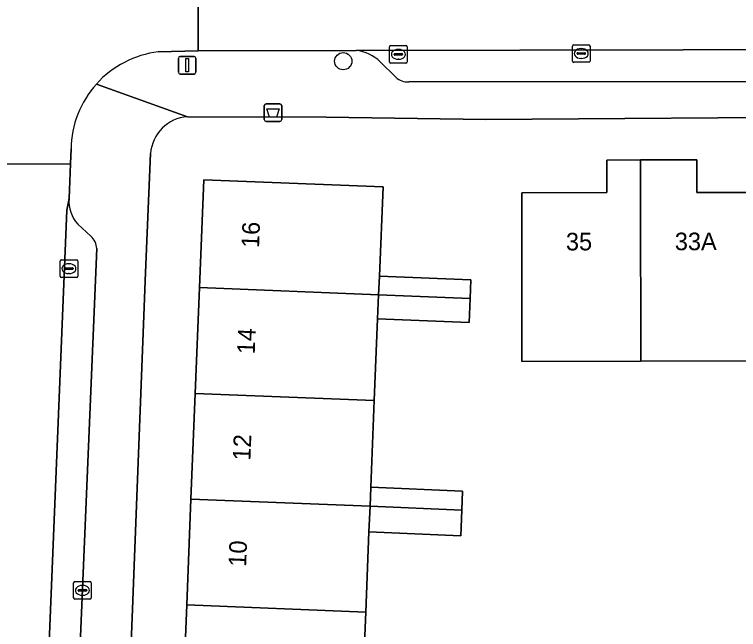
# Model space of a CAD drawing. Extents: x 160732 to 162107, y 387428 to 388479.
# Drawn here: x 161560.17 to 161601.28, y 388044.41 to 388079.35 of the extents above; entities that cross this region are included whole.
import ezdxf

# ---------------------------------------------------------------- set-up
doc = ezdxf.new("R2010")
doc.units = 0
for name, color, linetype in [('IMGEO_Afvalbak', 7, 'Continuous'), ('IMGEO_Boom', 7, 'Continuous'), ('IMGEO_Erf', 7, 'Continuous'), ('IMGEO_Kolk', 7, 'Continuous'), ('IMGEO_Lichtmast', 7, 'Continuous'), ('IMGEO_Pand', 7, 'Continuous'), ('IMGEO_Pand_nummerreeks', 7, 'Continuous'), ('IMGEO_Parkeervlak_open', 7, 'Continuous'), ('IMGEO_Rijbaan_lokaal_open', 7, 'Continuous'), ('IMGEO_Voetpad_open', 7, 'Continuous')]:
    doc.layers.add(name, color=color, linetype=linetype)

msp = doc.modelspace()

# ---------------------------------------------------------------- linework, layer by layer
at = {"layer": 'IMGEO_Afvalbak'}
for p, q in [((161574.353, 388073.375), (161574.353, 388074.175)), ((161574.353, 388074.175), (161574.353, 388073.375)), ((161574.453, 388074.275), (161575.243, 388074.275)), ((161575.243, 388074.275), (161574.453, 388074.275)), ((161575.343, 388074.175), (161575.343, 388073.375)), ((161575.343, 388073.375), (161575.343, 388074.175)), ((161575.243, 388073.275), (161574.453, 388073.275)), ((161574.453, 388073.275), (161575.243, 388073.275))]:
    msp.add_line(p, q, dxfattribs=at)
msp.add_lwpolyline([(161574.496, 388073.989), (161575.2, 388073.989), (161575.051, 388073.519), (161574.645, 388073.519), (161574.496, 388073.989)], dxfattribs=at)
for centre, start, end in [((161574.453, 388074.175), 90, 180), ((161574.453, 388074.175), 90, 180), ((161575.243, 388074.175), 0, 90), ((161575.243, 388074.175), 360, 90), ((161574.453, 388073.375), 180, 270), ((161574.453, 388073.375), 180, 270), ((161575.243, 388073.375), 270, 0), ((161575.243, 388073.375), 270, 0)]:
    msp.add_arc(centre, 0.1, start, end, dxfattribs=at)
at = {"layer": 'IMGEO_Boom'}
msp.add_circle((161578.838, 388076.695), 0.489, dxfattribs=at)
at = {"layer": 'IMGEO_Erf'}
for points in [[(161608.003, 388073.53), (161586.934, 388073.375), (161577.878, 388073.515), (161569.991, 388073.544)], [(161567.892, 388071.445), (161567.617, 388064.693), (161565.926, 388021.087)], [(161602.338, 388059.665), (161595.726, 388059.648), (161588.981, 388059.632), (161588.983, 388064.224), (161588.985, 388069.223), (161593.809, 388069.231), (161593.806, 388071.082), (161595.707, 388071.085), (161598.906, 388071.09), (161598.909, 388069.239), (161602.322, 388069.245)], [(161569.705, 388039.806), (161569.949, 388045.813), (161570.193, 388051.819), (161570.437, 388057.826), (161570.681, 388063.833), (161570.929, 388069.955), (161581.097, 388069.553), (161580.891, 388064.489), (161586.087, 388064.278), (161586.043, 388063.209), (161585.988, 388061.844), (161580.792, 388062.055), (161580.603, 388057.414), (161580.403, 388052.487), (161585.611, 388052.276), (161585.567, 388051.196), (161585.508, 388049.738), (161580.3, 388049.949), (161580.114, 388045.401), (161579.914, 388040.475)]]:
    msp.add_lwpolyline(points, dxfattribs=at)
msp.add_arc((161570.165, 388071.271), 2.279, 94.3733, 175.6267, dxfattribs=at)
at = {"layer": 'IMGEO_Kolk'}
for p, q in [((161581.469, 388076.661), (161581.469, 388077.513)), ((161581.544, 388077.587), (161582.396, 388077.587)), ((161581.957, 388077.367), (161581.982, 388077.367)), ((161582.47, 388077.513), (161582.47, 388076.661)), ((161591.849, 388076.706), (161591.849, 388077.558)), ((161591.924, 388077.632), (161592.776, 388077.632)), ((161592.337, 388077.412), (161592.362, 388077.412)), ((161592.85, 388077.558), (161592.85, 388076.706)), ((161581.728, 388077.081), (161581.728, 388077.093)), ((161582.166, 388077.044), (161581.768, 388077.044)), ((161581.771, 388077.13), (161582.169, 388077.13)), ((161582.212, 388077.093), (161582.212, 388077.081)), ((161592.108, 388077.126), (161592.108, 388077.138)), ((161592.546, 388077.089), (161592.148, 388077.089)), ((161592.151, 388077.175), (161592.549, 388077.175)), ((161592.592, 388077.138), (161592.592, 388077.126)), ((161582.396, 388076.587), (161581.544, 388076.587)), ((161581.98, 388076.807), (161581.955, 388076.807)), ((161592.776, 388076.632), (161591.924, 388076.632)), ((161592.36, 388076.852), (161592.335, 388076.852)), ((161562.762, 388064.485), (161562.762, 388065.337)), ((161562.837, 388065.411), (161563.689, 388065.411)), ((161563.25, 388065.191), (161563.275, 388065.191)), ((161563.763, 388065.337), (161563.763, 388064.485)), ((161563.021, 388064.905), (161563.021, 388064.917)), ((161563.459, 388064.868), (161563.061, 388064.868)), ((161563.064, 388064.954), (161563.462, 388064.954)), ((161563.273, 388064.631), (161563.248, 388064.631)), ((161563.505, 388064.917), (161563.505, 388064.905)), ((161563.689, 388064.411), (161562.837, 388064.411)), ((161563.531, 388046.206), (161563.531, 388047.058)), ((161563.606, 388047.132), (161564.458, 388047.132)), ((161564.532, 388047.058), (161564.532, 388046.206)), ((161563.79, 388046.626), (161563.79, 388046.638)), ((161564.228, 388046.589), (161563.83, 388046.589)), ((161563.833, 388046.675), (161564.231, 388046.675)), ((161564.019, 388046.912), (161564.044, 388046.912)), ((161564.274, 388046.638), (161564.274, 388046.626)), ((161564.458, 388046.132), (161563.606, 388046.132)), ((161564.042, 388046.352), (161564.017, 388046.352))]:
    msp.add_line(p, q, dxfattribs=at)
for points in [[(161581.469, 388076.661), (161581.469, 388077.513)], [(161581.544, 388077.587), (161582.396, 388077.587)], [(161582.47, 388077.513), (161582.47, 388076.661)], [(161591.849, 388076.706), (161591.849, 388077.558)], [(161591.924, 388077.632), (161592.776, 388077.632)], [(161592.85, 388077.558), (161592.85, 388076.706)], [(161582.396, 388076.587), (161581.544, 388076.587)], [(161592.776, 388076.632), (161591.924, 388076.632)], [(161562.762, 388064.485), (161562.762, 388065.337)], [(161562.837, 388065.411), (161563.689, 388065.411)], [(161563.763, 388065.337), (161563.763, 388064.485)], [(161563.689, 388064.411), (161562.837, 388064.411)], [(161563.531, 388046.206), (161563.531, 388047.058)], [(161563.606, 388047.132), (161564.458, 388047.132)], [(161564.532, 388047.058), (161564.532, 388046.206)], [(161564.458, 388046.132), (161563.606, 388046.132)]]:
    msp.add_lwpolyline(points, dxfattribs=at)
for centre, radius, start, end in [((161581.546, 388077.511), 0.0765, 91.552, 178.448), ((161581.546, 388077.511), 0.0765, 91.552, 178.448), ((161582.394, 388077.511), 0.0765, 1.552, 88.448), ((161582.394, 388077.511), 0.0765, 1.552, 88.448), ((161591.926, 388077.556), 0.0765, 91.552, 178.448), ((161591.926, 388077.556), 0.0765, 91.552, 178.448), ((161592.774, 388077.556), 0.0765, 1.552, 88.448), ((161592.774, 388077.556), 0.0765, 1.552, 88.448), ((161581.768, 388077.09), 0.0403, 85.8775, 175.7526), ((161581.765, 388077.08), 0.0366, 178.938, 274.7102), ((161582.169, 388077.087), 0.043, 264.8664, 352.4533), ((161582.173, 388077.092), 0.0386, 1.7309, 96.639), ((161592.148, 388077.135), 0.0403, 85.8775, 175.7526), ((161592.145, 388077.125), 0.0366, 178.938, 274.7102), ((161592.549, 388077.132), 0.043, 264.8664, 352.4533), ((161592.553, 388077.137), 0.0386, 1.7309, 96.639), ((161581.546, 388076.663), 0.0765, 181.552, 268.448), ((161581.546, 388076.663), 0.0765, 181.552, 268.448), ((161582.394, 388076.663), 0.0765, 271.552, 358.448), ((161582.394, 388076.663), 0.0765, 271.552, 358.448), ((161591.926, 388076.708), 0.0765, 181.552, 268.448), ((161591.926, 388076.708), 0.0765, 181.552, 268.448), ((161592.774, 388076.708), 0.0765, 271.552, 358.448), ((161592.774, 388076.708), 0.0765, 271.552, 358.448), ((161562.839, 388065.335), 0.0765, 91.552, 178.448), ((161562.839, 388065.335), 0.0765, 91.552, 178.448), ((161563.687, 388065.335), 0.0765, 1.552, 88.448), ((161563.687, 388065.335), 0.0765, 1.552, 88.448), ((161563.061, 388064.914), 0.0403, 85.8775, 175.7526), ((161563.058, 388064.904), 0.0366, 178.938, 274.7102), ((161563.462, 388064.911), 0.043, 264.8664, 352.4533), ((161563.466, 388064.916), 0.0386, 1.7309, 96.639), ((161562.839, 388064.487), 0.0765, 181.552, 268.448), ((161562.839, 388064.487), 0.0765, 181.552, 268.448), ((161563.687, 388064.487), 0.0765, 271.552, 358.448), ((161563.687, 388064.487), 0.0765, 271.552, 358.448), ((161563.608, 388047.056), 0.0765, 91.552, 178.448), ((161563.608, 388047.056), 0.0765, 91.552, 178.448), ((161564.456, 388047.056), 0.0765, 1.552, 88.448), ((161564.456, 388047.056), 0.0765, 1.552, 88.448), ((161563.83, 388046.635), 0.0403, 85.8775, 175.7526), ((161563.827, 388046.625), 0.0366, 178.938, 274.7102), ((161564.231, 388046.632), 0.043, 264.8664, 352.4533), ((161564.235, 388046.637), 0.0386, 1.7309, 96.639), ((161563.608, 388046.208), 0.0765, 181.552, 268.448), ((161563.608, 388046.208), 0.0765, 181.552, 268.448), ((161564.456, 388046.208), 0.0765, 271.552, 358.448), ((161564.456, 388046.208), 0.0765, 271.552, 358.448)]:
    msp.add_arc(centre, radius, start, end, dxfattribs=at)
for centre, major_axis, ratio, start_param, end_param in [((161581.956, 388077.087), (-0.387, 0.002), 0.722429, 4.712389, 7.853982), ((161581.981, 388077.087), (-0.39, 0.002), 0.717154, 1.570796, 4.712389), ((161592.336, 388077.132), (-0.387, 0.002), 0.722429, 4.712389, 7.853982), ((161592.361, 388077.132), (-0.39, 0.002), 0.717154, 1.570796, 4.712389), ((161563.249, 388064.911), (-0.387, 0.002), 0.722429, 4.712389, 7.853982), ((161563.274, 388064.911), (-0.39, 0.002), 0.717154, 1.570796, 4.712389), ((161564.018, 388046.632), (-0.387, 0.002), 0.722429, 4.712389, 7.853982), ((161564.043, 388046.632), (-0.39, 0.002), 0.717154, 1.570796, 4.712389)]:
    msp.add_ellipse(centre, major_axis=major_axis, ratio=ratio, start_param=start_param, end_param=end_param, dxfattribs=at)
at = {"layer": 'IMGEO_Lichtmast'}
for p, q in [((161569.579, 388076.968), (161570.369, 388076.968)), ((161570.369, 388076.968), (161569.579, 388076.968)), ((161569.479, 388076.068), (161569.479, 388076.868)), ((161569.479, 388076.868), (161569.479, 388076.068)), ((161570.469, 388076.868), (161570.469, 388076.068)), ((161570.469, 388076.068), (161570.469, 388076.868)), ((161570.369, 388075.968), (161569.579, 388075.968)), ((161569.579, 388075.968), (161570.369, 388075.968))]:
    msp.add_line(p, q, dxfattribs=at)
msp.add_lwpolyline([(161569.899, 388076.843), (161570.049, 388076.843), (161570.049, 388076.093), (161569.899, 388076.093), (161569.899, 388076.843)], dxfattribs=at)
for centre, start, end in [((161569.579, 388076.868), 90, 180), ((161569.579, 388076.868), 90, 180), ((161570.369, 388076.868), 0, 90), ((161570.369, 388076.868), 360, 90), ((161569.579, 388076.068), 180, 270), ((161569.579, 388076.068), 180, 270), ((161570.369, 388076.068), 270, 0), ((161570.369, 388076.068), 270, 0)]:
    msp.add_arc(centre, 0.1, start, end, dxfattribs=at)
at = {"layer": 'IMGEO_Pand'}
for points in [[(161588.983, 388064.224), (161588.981, 388059.632), (161595.726, 388059.648), (161595.71, 388069.234), (161595.707, 388071.085), (161593.806, 388071.082), (161593.809, 388069.231), (161588.985, 388069.223)], [(161598.909, 388069.239), (161598.906, 388071.09), (161595.707, 388071.085), (161595.71, 388069.234), (161595.726, 388059.648), (161602.338, 388059.665), (161602.322, 388069.245)], [(161581.097, 388069.553), (161570.929, 388069.955), (161570.681, 388063.833), (161580.847, 388063.42), (161580.891, 388064.489)], [(161580.891, 388064.489), (161580.847, 388063.42), (161586.043, 388063.209), (161586.087, 388064.278)], [(161580.792, 388062.055), (161580.847, 388063.42), (161570.681, 388063.833), (161570.437, 388057.826), (161580.603, 388057.414)], [(161586.043, 388063.209), (161580.847, 388063.42), (161580.792, 388062.055), (161585.988, 388061.844)], [(161580.603, 388057.414), (161570.437, 388057.826), (161570.193, 388051.819), (161580.359, 388051.407), (161580.403, 388052.487)], [(161580.403, 388052.487), (161580.359, 388051.407), (161585.567, 388051.196), (161585.611, 388052.276)], [(161580.3, 388049.949), (161580.359, 388051.407), (161570.193, 388051.819), (161569.949, 388045.813), (161580.114, 388045.401)], [(161585.567, 388051.196), (161580.359, 388051.407), (161580.3, 388049.949), (161585.508, 388049.738)], [(161580.114, 388045.401), (161569.949, 388045.813), (161569.705, 388039.806), (161579.87, 388039.394), (161579.914, 388040.475)]]:
    msp.add_lwpolyline(points, close=True, dxfattribs=at)
at = {"layer": 'IMGEO_Parkeervlak_open'}
for points in [[(161607.425, 388077.357), (161579.577, 388077.312)], [(161580.938, 388076.663), (161581.827, 388075.782)], [(161582.565, 388075.527), (161604.622, 388075.543)], [(161563.272, 388068.897), (161563.151, 388068.24), (161561.347, 388024.205)], [(161564.511, 388066.754), (161563.769, 388067.431)], [(161563.208, 388026.906), (161564.844, 388066.057)]]:
    msp.add_lwpolyline(points, dxfattribs=at)
for centre, radius, start, end in [((161579.284, 388074.946), 2.384, 46.0714, 82.9398), ((161582.463, 388076.428), 0.906, 225.4238, 276.4532), ((161565.194, 388068.731), 1.929, 175.0742, 222.381), ((161563.85, 388066.01), 0.995, 2.6864, 48.387)]:
    msp.add_arc(centre, radius, start, end, dxfattribs=at)
at = {"layer": 'IMGEO_Rijbaan_lokaal_open'}
for points in [[(161570.578, 388082.304), (161570.607, 388077.292), (161579.577, 388077.312), (161607.425, 388077.357), (161608.36, 388077.398), (161659.69, 388077.461), (161668.334, 388077.537), (161681.287, 388077.594), (161681.749, 388077.608), (161695.991, 388077.637), (161731.898, 388077.716), (161733.124, 388077.725), (161738.954, 388077.766), (161743.066, 388077.72), (161760.02, 388077.753), (161762.072, 388077.759), (161773.657, 388077.808), (161774.967, 388077.816), (161774.945, 388082.793)], [(161568.33, 388077.228), (161570.607, 388077.292), (161570.578, 388082.304), (161548.147, 388082.186), (161548.218, 388077.198), (161551.486, 388077.104)], [(161556.332, 388072.194), (161556.319, 388070.852), (161563.35, 388070.862), (161563.383, 388071.711)], [(161563.151, 388068.24), (161563.272, 388068.897), (161563.35, 388070.862), (161556.319, 388070.852), (161556.024, 388063.362), (161555.002, 388040.553), (161554.821, 388036.703), (161554.24, 388021.246)], [(161561.221, 388020.379), (161561.294, 388022.413), (161561.347, 388024.205), (161563.151, 388068.24)]]:
    msp.add_lwpolyline(points, dxfattribs=at)
for centre, radius, start, end in [((161569.015, 388071.636), 5.634, 96.9792, 138.1063), ((161569.008, 388071.641), 5.625, 138.0977, 179.2888)]:
    msp.add_arc(centre, radius, start, end, dxfattribs=at)
at = {"layer": 'IMGEO_Voetpad_open'}
for points in [[(161579.577, 388077.312), (161570.607, 388077.292), (161568.33, 388077.228)], [(161581.827, 388075.782), (161580.938, 388076.663)], [(161564.821, 388075.398), (161569.991, 388073.544), (161577.878, 388073.515), (161586.934, 388073.375), (161608.003, 388073.53), (161648.329, 388073.72), (161648.409, 388074.033), (161658.432, 388074.047), (161658.44, 388073.516), (161658.649, 388073.436), (161672.258, 388073.459), (161675.284, 388074.093), (161678.363, 388074.194), (161698.727, 388074.065), (161698.776, 388074.065), (161745.148, 388074.273), (161746.885, 388074.281), (161771.267, 388074.321), (161774.279, 388074.321), (161781.058, 388075.982)], [(161569.991, 388073.544), (161564.821, 388075.398)], [(161604.622, 388075.543), (161582.565, 388075.527)], [(161563.383, 388071.711), (161563.35, 388070.862), (161563.272, 388068.897)], [(161567.617, 388064.693), (161567.892, 388071.445)], [(161563.769, 388067.431), (161564.511, 388066.754)], [(161564.844, 388066.057), (161563.208, 388026.906)], [(161565.926, 388021.087), (161567.617, 388064.693)]]:
    msp.add_lwpolyline(points, dxfattribs=at)
for centre, radius, start, end in [((161569.015, 388071.636), 5.634, 96.9792, 138.1063), ((161579.284, 388074.946), 2.384, 46.0714, 82.9398), ((161582.463, 388076.428), 0.906, 225.4238, 276.4532), ((161569.008, 388071.641), 5.625, 138.0977, 179.2888), ((161570.165, 388071.271), 2.279, 94.3733, 175.6267), ((161565.194, 388068.731), 1.929, 175.0742, 222.381), ((161563.85, 388066.01), 0.995, 2.6864, 48.387)]:
    msp.add_arc(centre, radius, start, end, dxfattribs=at)

# ---------------------------------------------------------------- texts
at = {"layer": 'IMGEO_Pand_nummerreeks'}
for s, rotation, p in [('16', 87.674, (161574.055, 388066.069)), ('35', 0.093, (161591.483, 388065.946)), ('33A', 0.0953, (161597.665, 388065.957)), ('14', 87.674, (161573.81, 388060.032)), ('12', 87.674, (161573.564, 388053.992)), ('10', 87.674, (161573.32, 388047.961))]:
    msp.add_text(s, height=1, rotation=rotation, dxfattribs=at).set_placement(p)

doc.saveas('drawing.dxf')
